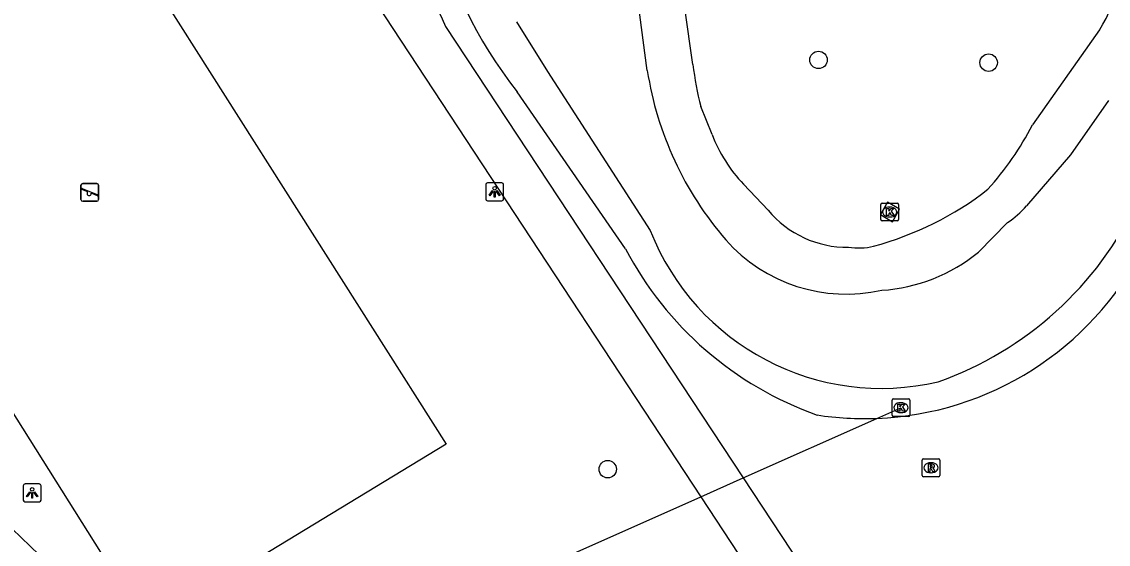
# Model space of a CAD drawing. Extents: x 158352 to 159489, y 383828 to 384597.
# Drawn here: x 158502.1 to 158563, y 384177.3 to 384206.5 of the extents above; entities that cross this region are included whole.
import ezdxf

# ---------------------------------------------------------------- set-up
doc = ezdxf.new("R2010")
doc.units = 0
for name, color, linetype in [('IMGEO_Boom', 7, 'Continuous'), ('IMGEO_Duiker', 7, 'Continuous'), ('IMGEO_Fietspad_gesloten', 7, 'Continuous'), ('IMGEO_Groenvoorziening', 7, 'Continuous'), ('IMGEO_Kolk', 7, 'Continuous'), ('IMGEO_Lichtpunt', 7, 'Continuous'), ('IMGEO_Rioolput', 7, 'Continuous'), ('IMGEO_Speelvoorziening', 7, 'Continuous'), ('IMGEO_Voetgangersgebied_gesloten', 7, 'Continuous'), ('IMGEO_Voetpad_open', 7, 'Continuous'), ('IMGEO_Waterloop', 7, 'Continuous')]:
    doc.layers.add(name, color=color, linetype=linetype)

msp = doc.modelspace()

# ---------------------------------------------------------------- linework, layer by layer
at = {"layer": 'IMGEO_Boom'}
for centre in [(158546.723, 384204.39), (158556.258, 384204.238), (158534.906, 384181.46)]:
    msp.add_circle(centre, 0.489, dxfattribs=at)
at = {"layer": 'IMGEO_Duiker'}
for points in [[(158512.95, 384167.831), (158514.487, 384168.514), (158540.118, 384179.915), (158542.497, 384180.973), (158549.996, 384184.309), (158551.344, 384184.908)], [(158500.484, 384179.094), (158510.601, 384169.379), (158511.171, 384168.831)]]:
    msp.add_lwpolyline(points, dxfattribs=at)
at = {"layer": 'IMGEO_Fietspad_gesloten'}
for points in [[(158537.124, 384203.792), (158536.299, 384210.051), (158536.185, 384210.767), (158535.066, 384213.53)], [(158539.685, 384204.128), (158538.806, 384210.341), (158538.788, 384210.854)], [(158562.474, 384206.067), (158558.724, 384200.753)], [(158562.977, 384202.108), (158560.848, 384199.071), (158558.386, 384196.207)], [(158540.759, 384200.209), (158540.128, 384201.774)], [(158543.896, 384195.971), (158542.521, 384197.429)], [(158557.325, 384195.277), (158555.687, 384193.619)]]:
    msp.add_lwpolyline(points, dxfattribs=at)
for centre, radius, start, end in [((158557.536, 384209.322), 5.915, 326.60609, 23.61884), ((158554.775, 384205.749), 15.177, 186.13181, 195.18391), ((158555.92, 384206.749), 19.027, 188.93924, 220.81097), ((158543.112, 384208.888), 17.604, 318.13876, 332.47753), ((158548.485, 384203.157), 8.269, 200.88769, 223.84642), ((158544.993, 384211.694), 18.383, 285.18878, 307.65511), ((158553.376, 384200.852), 6.832, 305.30896, 317.16222), ((158548.318, 384199.648), 5.751, 219.74893, 270.84117), ((158548.278, 384200.289), 9.022, 221.47802, 282.72057), ((158548.963, 384197.577), 3.721, 261.33336, 283.14377), ((158549.668, 384200.971), 9.502, 273.60458, 309.30789)]:
    msp.add_arc(centre, radius, start, end, dxfattribs=at)
at = {"layer": 'IMGEO_Groenvoorziening'}
msp.add_lwpolyline([(158484.597, 384211.572), (158501.075, 384221.867), (158525.85, 384182.855), (158509.079, 384172.688), (158484.597, 384211.572)], dxfattribs=at)
at = {"layer": 'IMGEO_Kolk'}
for p, q in [((158550.212, 384195.444), (158550.212, 384196.296)), ((158550.287, 384196.37), (158551.139, 384196.37)), ((158550.7, 384196.15), (158550.725, 384196.15)), ((158551.213, 384196.296), (158551.213, 384195.444)), ((158550.723, 384195.59), (158550.698, 384195.59)), ((158551.139, 384195.37), (158550.287, 384195.37)), ((158550.843, 384184.482), (158550.843, 384185.334)), ((158550.918, 384185.408), (158551.77, 384185.408)), ((158551.331, 384185.188), (158551.356, 384185.188)), ((158551.844, 384185.334), (158551.844, 384184.482)), ((158551.354, 384184.628), (158551.329, 384184.628)), ((158551.77, 384184.408), (158550.918, 384184.408))]:
    msp.add_line(p, q, dxfattribs=at)
for points in [[(158550.212, 384195.444), (158550.212, 384196.296)], [(158550.287, 384196.37), (158551.139, 384196.37)], [(158550.533, 384196.07), (158550.656, 384196.07), (158550.656, 384195.919), (158550.786, 384196.07), (158550.95, 384196.07), (158550.804, 384195.919), (158550.957, 384195.67), (158550.805, 384195.67), (158550.72, 384195.834), (158550.656, 384195.767), (158550.656, 384195.67), (158550.533, 384195.67), (158550.533, 384196.07)], [(158551.213, 384196.296), (158551.213, 384195.444)], [(158551.139, 384195.37), (158550.287, 384195.37)], [(158550.843, 384184.482), (158550.843, 384185.334)], [(158550.918, 384185.408), (158551.77, 384185.408)], [(158551.164, 384185.108), (158551.287, 384185.108), (158551.287, 384184.957), (158551.417, 384185.108), (158551.581, 384185.108), (158551.435, 384184.957), (158551.588, 384184.708), (158551.436, 384184.708), (158551.351, 384184.872), (158551.287, 384184.805), (158551.287, 384184.708), (158551.164, 384184.708), (158551.164, 384185.108)], [(158551.844, 384185.334), (158551.844, 384184.482)], [(158551.77, 384184.408), (158550.918, 384184.408)]]:
    msp.add_lwpolyline(points, dxfattribs=at)
for centre, start, end in [((158550.289, 384196.294), 91.55205, 178.44795), ((158550.289, 384196.294), 91.55205, 178.44795), ((158551.137, 384196.294), 1.55205, 88.44795), ((158551.137, 384196.294), 1.55205, 88.44795), ((158550.289, 384195.446), 181.55205, 268.44795), ((158550.289, 384195.446), 181.55205, 268.44795), ((158551.137, 384195.446), 271.55205, 358.44795), ((158551.137, 384195.446), 271.55205, 358.44795), ((158550.92, 384185.332), 91.55205, 178.44795), ((158550.92, 384185.332), 91.55205, 178.44795), ((158551.768, 384185.332), 1.55205, 88.44795), ((158551.768, 384185.332), 1.55205, 88.44795), ((158550.92, 384184.484), 181.55205, 268.44795), ((158550.92, 384184.484), 181.55205, 268.44795), ((158551.768, 384184.484), 271.55205, 358.44795), ((158551.768, 384184.484), 271.55205, 358.44795)]:
    msp.add_arc(centre, 0.0765, start, end, dxfattribs=at)
for centre, major_axis, ratio, start_param, end_param in [((158550.699, 384195.87), (-0.387, 0.002), 0.722429, 4.712389, 7.853982), ((158550.724, 384195.87), (-0.39, 0.002), 0.717154, 1.570796, 4.712389), ((158551.33, 384184.908), (-0.387, 0.002), 0.722429, 4.712389, 7.853982), ((158551.355, 384184.908), (-0.39, 0.002), 0.717154, 1.570796, 4.712389)]:
    msp.add_ellipse(centre, major_axis=major_axis, ratio=ratio, start_param=start_param, end_param=end_param, dxfattribs=at)
at = {"layer": 'IMGEO_Lichtpunt'}
for p, q in [((158528.072, 384197.404), (158528.072, 384196.597)), ((158528.072, 384197.404), (158528.072, 384196.597)), ((158528.974, 384197.499), (158528.166, 384197.499)), ((158528.974, 384197.499), (158528.166, 384197.499)), ((158529.068, 384196.597), (158529.068, 384197.404)), ((158529.068, 384196.597), (158529.068, 384197.404)), ((158528.166, 384196.503), (158528.974, 384196.503)), ((158528.166, 384196.503), (158528.974, 384196.503)), ((158502.139, 384180.537), (158502.139, 384179.73)), ((158502.139, 384180.537), (158502.139, 384179.73)), ((158503.041, 384180.632), (158502.233, 384180.632)), ((158503.041, 384180.632), (158502.233, 384180.632)), ((158503.135, 384179.73), (158503.135, 384180.537)), ((158503.135, 384179.73), (158503.135, 384180.537)), ((158502.233, 384179.636), (158503.041, 384179.636)), ((158502.233, 384179.636), (158503.041, 384179.636))]:
    msp.add_line(p, q, dxfattribs=at)
for points in [[(158528.446, 384197.068), (158528.485, 384197.04), (158528.297, 384196.778), (158528.259, 384196.805), (158528.446, 384197.068)], [(158528.548, 384197.02), (158528.595, 384197.02), (158528.595, 384196.698), (158528.548, 384196.698), (158528.548, 384197.02)], [(158528.658, 384197.04), (158528.696, 384197.067), (158528.883, 384196.805), (158528.844, 384196.777), (158528.658, 384197.04)], [(158502.513, 384180.201), (158502.552, 384180.173), (158502.364, 384179.911), (158502.326, 384179.938), (158502.513, 384180.201)], [(158502.725, 384180.173), (158502.763, 384180.2), (158502.95, 384179.938), (158502.911, 384179.91), (158502.725, 384180.173)], [(158502.615, 384180.153), (158502.662, 384180.153), (158502.662, 384179.831), (158502.615, 384179.831), (158502.615, 384180.153)]]:
    msp.add_lwpolyline(points, dxfattribs=at)
for centre in [(158528.571, 384197.202), (158502.638, 384180.335)]:
    msp.add_circle(centre, 0.0994, dxfattribs=at)
for centre, start, end in [((158528.166, 384197.404), 90, 180), ((158528.166, 384197.404), 90, 180), ((158528.974, 384197.404), 0, 90), ((158528.974, 384197.404), 0, 90), ((158528.166, 384196.597), 180, 270), ((158528.166, 384196.597), 180, 270), ((158528.974, 384196.597), 270, 0), ((158528.974, 384196.597), 270, 360), ((158502.233, 384180.537), 90, 180), ((158502.233, 384180.537), 90, 180), ((158503.041, 384180.537), 0, 90), ((158503.041, 384180.537), 0, 90), ((158502.233, 384179.73), 180, 270), ((158502.233, 384179.73), 180, 270), ((158503.041, 384179.73), 270, 0), ((158503.041, 384179.73), 270, 360)]:
    msp.add_arc(centre, 0.0946, start, end, dxfattribs=at)
at = {"layer": 'IMGEO_Rioolput'}
for p, q in [((158552.602, 384182.041), (158553.454, 384182.041)), ((158552.527, 384181.115), (158552.527, 384181.967)), ((158553.015, 384181.821), (158553.04, 384181.821)), ((158553.528, 384181.967), (158553.528, 384181.115)), ((158553.454, 384181.041), (158552.602, 384181.041)), ((158553.038, 384181.261), (158553.013, 384181.261))]:
    msp.add_line(p, q, dxfattribs=at)
for points in [[(158552.602, 384182.041), (158553.454, 384182.041)], [(158552.527, 384181.115), (158552.527, 384181.967)], [(158553.116, 384181.739), (158552.864, 384181.741), (158552.864, 384181.341)], [(158552.864, 384181.341), (158552.988, 384181.341), (158552.988, 384181.503), (158552.999, 384181.503)], [(158553.042, 384181.66), (158552.988, 384181.66), (158552.988, 384181.579)], [(158552.988, 384181.579), (158553.04, 384181.579)], [(158553.046, 384181.474), (158553.117, 384181.341), (158553.257, 384181.341), (158553.192, 384181.467)], [(158553.528, 384181.967), (158553.528, 384181.115)], [(158553.454, 384181.041), (158552.602, 384181.041)]]:
    msp.add_lwpolyline(points, dxfattribs=at)
for centre, radius, start, end in [((158552.604, 384181.965), 0.0765, 91.55205, 178.44795), ((158552.604, 384181.965), 0.0765, 91.55205, 178.44795), ((158553.452, 384181.965), 0.0765, 1.55205, 88.44795), ((158553.452, 384181.965), 0.0765, 1.55205, 88.44795), ((158552.998, 384181.45), 0.0533, 26.02933, 88.69889), ((158553.024, 384181.768), 0.19, 274.7715, 282.96867), ((158553.048, 384181.564), 0.0964, 77.00612, 93.18647), ((158553.062, 384181.621), 0.0378, 276.66336, 79.67722), ((158553.115, 384181.629), 0.109, 350.36119, 89.41601), ((158553.113, 384181.629), 0.112, 277.58423, 350.98172), ((158553.097, 384181.414), 0.108, 29.51342, 73.79051), ((158552.604, 384181.117), 0.0765, 181.55205, 268.44795), ((158552.604, 384181.117), 0.0765, 181.55205, 268.44795), ((158553.452, 384181.117), 0.0765, 271.55205, 358.44795), ((158553.452, 384181.117), 0.0765, 271.55205, 358.44795)]:
    msp.add_arc(centre, radius, start, end, dxfattribs=at)
for centre, major_axis, ratio, start_param, end_param in [((158553.014, 384181.541), (-0.387, 0.002), 0.722429, 4.712389, 7.853982), ((158553.039, 384181.541), (-0.39, 0.002), 0.717154, 1.570796, 4.712389)]:
    msp.add_ellipse(centre, major_axis=major_axis, ratio=ratio, start_param=start_param, end_param=end_param, dxfattribs=at)
at = {"layer": 'IMGEO_Speelvoorziening'}
for p, q in [((158505.374, 384196.568), (158505.374, 384197.368)), ((158505.374, 384197.368), (158505.374, 384196.568)), ((158505.474, 384197.468), (158506.264, 384197.468)), ((158506.264, 384197.468), (158505.474, 384197.468)), ((158506.364, 384197.368), (158506.364, 384196.568)), ((158506.364, 384196.568), (158506.364, 384197.368)), ((158505.757, 384196.996), (158505.418, 384197.133)), ((158505.443, 384197.193), (158506.319, 384196.84)), ((158506.295, 384196.78), (158505.955, 384196.917)), ((158506.264, 384196.468), (158505.474, 384196.468)), ((158505.474, 384196.468), (158506.264, 384196.468))]:
    msp.add_line(p, q, dxfattribs=at)
for centre, radius, start, end in [((158505.474, 384197.368), 0.1, 90, 180), ((158505.474, 384197.368), 0.1, 90, 180), ((158506.264, 384197.368), 0.1, 0, 90), ((158506.264, 384197.368), 0.1, 360, 90), ((158505.431, 384197.163), 0.0327, 68.07798, 248.07798), ((158505.836, 384196.906), 0.12, 130.99278, 5.16318), ((158506.307, 384196.81), 0.0327, 248.07798, 68.07798), ((158505.474, 384196.568), 0.1, 180, 270), ((158505.474, 384196.568), 0.1, 180, 270), ((158506.264, 384196.568), 0.1, 270, 0), ((158506.264, 384196.568), 0.1, 270, 0)]:
    msp.add_arc(centre, radius, start, end, dxfattribs=at)
at = {"layer": 'IMGEO_Voetgangersgebied_gesloten'}
for points in [[(158501.334, 384238.849), (158513.779, 384219.963), (158540.118, 384179.915), (158551.936, 384161.945)], [(158525.815, 384206.269), (158542.497, 384180.973), (158551.054, 384167.999)]]:
    msp.add_lwpolyline(points, dxfattribs=at)
msp.add_arc((158548.234, 384216.954), 24.835, 188.12308, 205.48332, dxfattribs=at)
at = {"layer": 'IMGEO_Voetpad_open'}
msp.add_lwpolyline([(158551.271, 384196.026), (158550.594, 384196.415), (158550.201, 384195.729), (158550.875, 384195.321), (158551.271, 384196.026)], dxfattribs=at)
at = {"layer": 'IMGEO_Waterloop'}
for points in [[(158529.783, 384206.529), (158531.525, 384203.735), (158537.292, 384194.831)], [(158535.904, 384193.801), (158529.826, 384202.608)]]:
    msp.add_lwpolyline(points, dxfattribs=at)
for centre, radius, start, end in [((158549.51, 384218.089), 25.042, 168.27832, 218.18408), ((158546.854, 384204.889), 19.66, 289.55791, 334.57778), ((158550.244, 384199.901), 13.909, 201.37765, 283.26279), ((158553.18, 384202.889), 19.52, 207.74796, 250.42652), ((158549.299, 384201.851), 17.556, 272.27535, 332.57434), ((158549.29, 384201.75), 17.455, 261.26849, 272.3189)]:
    msp.add_arc(centre, radius, start, end, dxfattribs=at)

doc.saveas('drawing.dxf')
